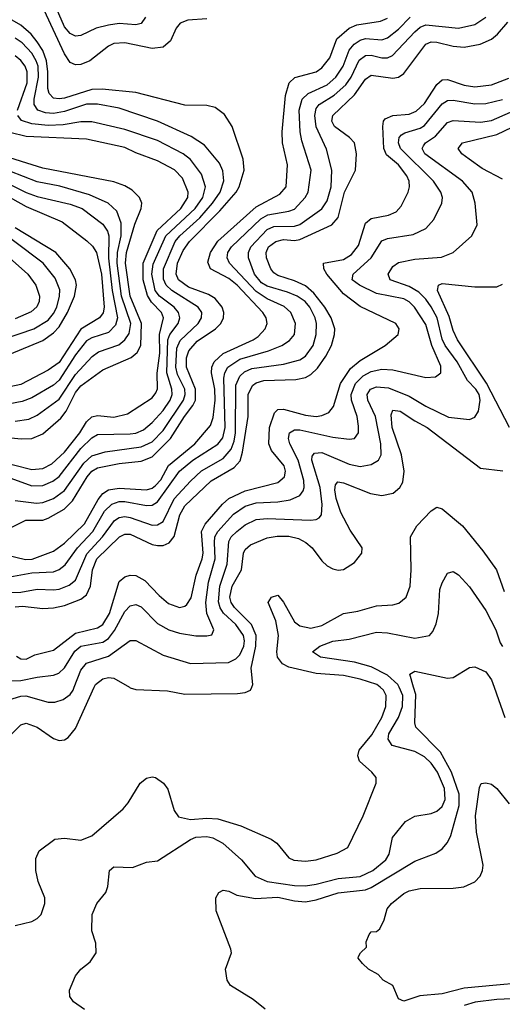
# Model space of a CAD drawing. Header units: inches. Extents: x 990535 to 1117859, y 769386 to 892122.
# Tile 371 of 656: x 1087146 to 1088910, y 788841 to 792440. Entities that reach past the tile are written whole.
import ezdxf

# ---------------------------------------------------------------- set-up
doc = ezdxf.new("R2010")
doc.units = ezdxf.units.IN
doc.header["$MEASUREMENT"] = 0
doc.layers.add('B0788', color=7, linetype='Continuous')
doc.layers.add('B0789', color=7, linetype='Continuous')

msp = doc.modelspace()

# ---------------------------------------------------------------- linework, layer by layer
at = {"layer": 'B0788', "color": 5}
for points, elevation in [([(1087090, 789802.9), (1087150, 789862.8), (1087170, 789869.3), (1087210, 789854.8), (1087270, 789812.9), (1087290, 789805.4), (1087310, 789808.2), (1087323.4, 789816.6), (1087350, 789849.2), (1087418.8, 790000)], 2820), ([(1087090, 789949.7), (1087150, 789968), (1087168.9, 789968.9), (1087250, 789946.1), (1087274.1, 789945.9), (1087304.8, 789955.2), (1087330, 789974.4), (1087341.2, 789990), (1087345.2, 790000)], 2840), ([(1087129.6, 789130), (1087190, 789144), (1087210, 789155.2), (1087224.1, 789170), (1087238.3, 789210), (1087237.5, 789230), (1087213.2, 789290), (1087205, 789330), (1087205.1, 789374.9), (1087217.2, 789402.8), (1087274.6, 789445.4), (1087310, 789448.8), (1087370, 789441.4), (1087410, 789457), (1087524.3, 789555.7), (1087542.5, 789577.5), (1087586.6, 789650), (1087610, 789667.8), (1087630, 789672.8), (1087642, 789670), (1087671.3, 789650), (1087687.4, 789627.4), (1087711.1, 789550), (1087726.9, 789526.9), (1087770, 789516.8), (1087830, 789522.1), (1087870, 789519.9), (1087954.1, 789494.1), (1088065, 789445), (1088085.2, 789430), (1088130, 789377.3), (1088148.4, 789368.4), (1088190, 789364.1), (1088230, 789369.5), (1088306.6, 789393.4), (1088345.5, 789414.5), (1088401.9, 789530), (1088448.4, 789650), (1088448.2, 789670), (1088432.8, 789690), (1088388.2, 789730), (1088382, 789750), (1088386.1, 789770), (1088433.2, 789826.8), (1088469.9, 789889.9), (1088484.6, 789930), (1088485.1, 789970), (1088475.6, 789990), (1088463.4, 790000)], 2780), ([(1087382.8, 788822.8), (1087342.8, 788850), (1087329.8, 788870), (1087327.5, 788892.5), (1087350, 788946), (1087369.5, 788970), (1087403.9, 788996.1), (1087425.1, 789030), (1087424.4, 789064.4), (1087409.4, 789110), (1087411.3, 789170), (1087428.4, 789210), (1087460.5, 789250), (1087468.3, 789271.7), (1087474, 789330), (1087490, 789344), (1087558, 789342), (1087610, 789361.2), (1087650, 789366.2), (1087770, 789443.4), (1087790, 789451.8), (1087830, 789455), (1087851.4, 789450), (1087888.1, 789430), (1087956.2, 789370), (1088006.5, 789310), (1088050.4, 789290.4), (1088150, 789276), (1088190, 789274.8), (1088230, 789280.4), (1088310, 789301.5), (1088390, 789308.4), (1088436.9, 789330), (1088483.9, 789370), (1088495.8, 789390), (1088508.8, 789451.2), (1088555.6, 789510), (1088590, 789528.7), (1088650, 789539.1), (1088670, 789546.9), (1088690, 789565), (1088700.6, 789590), (1088698.7, 789630), (1088673.5, 789690), (1088650, 789722.3), (1088625.4, 789745.4), (1088590, 789765.1), (1088507, 789787), (1088492.8, 789810), (1088495.7, 789830), (1088530.2, 789890), (1088545.3, 789930), (1088546.3, 789970), (1088532.4, 790000)], 2760), ([(1087547.4, 790000), (1087550, 789998.5), (1087570, 789992.6), (1087686.7, 789986.7), (1087750, 789975.1), (1087942.2, 789977.8), (1087970, 789981.3), (1087989.8, 789990.2), (1087993.9, 790000)], 2820), ([(1088043.7, 788823.7), (1087999.1, 788859.1), (1087916, 788910), (1087903.7, 788930), (1087898.4, 788970), (1087919.5, 789030), (1087917.5, 789042.5), (1087863.5, 789183.5), (1087863.1, 789230), (1087873.6, 789250), (1087890, 789259.1), (1087910, 789255.2), (1087940.1, 789240.1), (1088007.9, 789227.9), (1088090, 789232.5), (1088150, 789219.2), (1088190, 789216.2), (1088230, 789222.7), (1088310, 789248.3), (1088410, 789260.3), (1088431.1, 789268.9), (1088590, 789364.5), (1088666.6, 789393.4), (1088690, 789409.2), (1088710, 789432.6), (1088721.4, 789458.6), (1088752.1, 789567.9), (1088751.9, 789610), (1088723.9, 789690), (1088683.6, 789763.6), (1088593.8, 789853.8), (1088590.3, 789870), (1088593.2, 789973.2), (1088585.5, 790000)], 2740), ([(1088879.7, 790000), (1088918.7, 789890)], 2740), ([(1088970, 788918.6), (1088888.2, 788911.8), (1088770, 788899.9), (1088690, 788879.4), (1088608.1, 788871.9), (1088550, 788852.8), (1088530, 788860.9), (1088509.8, 788909.8), (1088474, 788930), (1088455.8, 788950), (1088421.3, 788970), (1088398.9, 788990), (1088383.6, 789010), (1088384.2, 789015.8), (1088392, 789030), (1088414, 789050), (1088412.3, 789070), (1088422.9, 789097.1), (1088430, 789106), (1088450, 789107.3), (1088462.5, 789117.5), (1088478, 789150), (1088489.5, 789190), (1088505.1, 789210), (1088550, 789246.7), (1088570, 789255.8), (1088610, 789264.4), (1088730, 789265.5), (1088768.7, 789271.3), (1088810, 789289.3), (1088828.9, 789310), (1088837.4, 789330), (1088839.6, 789350), (1088815.8, 789470), (1088811.7, 789530), (1088826.5, 789633.5), (1088832.1, 789647.9), (1088849.5, 789650.5), (1088870, 789645.7), (1088890, 789630.3), (1088934.3, 789574.3)], 2720), ([(1088970, 788862.4), (1088890, 788858.6), (1088810.7, 788849.3), (1088770, 788837.6)], 2740)]:
    msp.add_lwpolyline(points, dxfattribs=dict(at, elevation=elevation))
at = {"layer": 'B0789', "color": 5}
for points, elevation in [([(1087605.9, 792450), (1087590, 792426.7), (1087570, 792421.3), (1087510, 792425.9), (1087470, 792420.7), (1087425.6, 792410), (1087370, 792382.7), (1087350, 792380.5), (1087330, 792389.9), (1087310, 792413.7), (1087259.3, 792530)], 2960), ([(1087830, 792443.2), (1087760.9, 792439.1), (1087732.5, 792427.5), (1087717.3, 792410), (1087697.5, 792362.5), (1087670, 792340.1), (1087630, 792335.3), (1087530, 792356.3), (1087490, 792353.9), (1087470, 792343.8), (1087401.9, 792290), (1087370, 792276.2), (1087350, 792275), (1087330, 792284.4), (1087310, 792315.6), (1087235.2, 792475.2)], 2980), ([(1087070, 790490.7), (1087167.3, 790467.3), (1087191.4, 790468.6), (1087270, 790497.6), (1087310, 790527.1), (1087382.6, 790597.4), (1087433.1, 790686.9), (1087450, 790708.4), (1087470, 790722.5), (1087510, 790728.2), (1087610, 790722.3), (1087630, 790727.4), (1087642.8, 790737.2), (1087661.3, 790758.7), (1087690, 790810.8), (1087785.9, 790890), (1087843.2, 790956.8), (1087853.2, 790986.8), (1087860.8, 791050), (1087858.9, 791090), (1087847.6, 791150), (1087848.5, 791170), (1087856.2, 791190), (1087890, 791219.8), (1087999.2, 791270), (1088017.5, 791282.5), (1088043.2, 791310), (1088050.4, 791330), (1088047.4, 791350), (1088034.2, 791370), (1087941, 791470), (1087910, 791494.5), (1087843.4, 791530), (1087833.6, 791553.6), (1087843.7, 791590), (1087870, 791630.6), (1088010, 791755.9), (1088097, 791803), (1088119.9, 791830), (1088124.8, 791910), (1088106.6, 791990), (1088105.2, 792030), (1088117.2, 792162.8), (1088130.9, 792209.1), (1088151.4, 792228.6), (1088229.8, 792250), (1088250, 792264.7), (1088279.4, 792300.6), (1088304.8, 792370), (1088350, 792409.7), (1088378.2, 792421.8), (1088465.1, 792434.9), (1088490, 792446)], 2980), ([(1087090, 790346.3), (1087150, 790348.3), (1087210, 790359), (1087270, 790355.8), (1087290, 790358.7), (1087326.4, 790373.6), (1087350, 790392.3), (1087391.6, 790488.4), (1087448.9, 790550), (1087492.1, 790610), (1087510, 790620.9), (1087530, 790624.2), (1087550, 790621.3), (1087630, 790593), (1087650, 790594.3), (1087670, 790606.1), (1087710.8, 790689.2), (1087770, 790754), (1087810, 790791), (1087890, 790836.6), (1087918.9, 790870), (1087930, 790900.2), (1087934.8, 790930), (1087936.1, 791103.9), (1087950, 791137.5), (1087967.1, 791152.9), (1087994.7, 791165.3), (1088110, 791181), (1088170, 791197.3), (1088190.4, 791210), (1088218.3, 791250), (1088229.6, 791290), (1088230.6, 791330), (1088226.1, 791350), (1088206.2, 791390), (1088189.9, 791410), (1088159.9, 791430), (1088124.9, 791444.9), (1088050, 791466.3), (1088030, 791478.8), (1088004.3, 791510), (1087982.1, 791570), (1087982.4, 791590), (1087990.6, 791610), (1088050, 791673.5), (1088075.2, 791684.8), (1088150, 791685.5), (1088170, 791692.2), (1088250, 791749.1), (1088270, 791777.7), (1088284.8, 791830), (1088287.3, 791890), (1088267.1, 791967.1), (1088229, 792049), (1088224.7, 792090), (1088230, 792115.6), (1088240.6, 792130), (1088295.2, 792164.8), (1088337.6, 792202.4), (1088357.4, 792230), (1088387.1, 792292.9), (1088410, 792310), (1088430, 792311.3), (1088470, 792300.4), (1088490, 792300.9), (1088509.1, 792310), (1088590, 792396.2), (1088610, 792413.3), (1088630, 792421.1), (1088750, 792409), (1088810, 792422.5), (1088849.9, 792450.1)], 2940), ([(1087110, 790403.7), (1087190, 790418.4), (1087270, 790422.3), (1087290, 790430.1), (1087312.5, 790447.5), (1087357.1, 790510), (1087413, 790570), (1087456.2, 790643.8), (1087482.5, 790670), (1087510, 790679.7), (1087530, 790679.8), (1087610, 790664.4), (1087630, 790666), (1087650, 790678.1), (1087730, 790790.4), (1087779.1, 790830), (1087870, 790889), (1087888.6, 790911.4), (1087896.8, 790950), (1087892.1, 791130), (1087895.5, 791150), (1087906.3, 791170), (1087950, 791199.1), (1088055.5, 791230), (1088104.6, 791250), (1088132.4, 791267.6), (1088149.9, 791290), (1088154.6, 791330), (1088136.9, 791370), (1088112.5, 791392.5), (1088050, 791420.1), (1088010, 791447.1), (1087912.4, 791550), (1087903.8, 791570), (1087906.2, 791590), (1087919.6, 791610), (1088027.3, 791712.7), (1088053.3, 791726.7), (1088130, 791740.1), (1088150, 791748.2), (1088189.4, 791790), (1088199.9, 791810), (1088211.2, 791890), (1088177, 791997), (1088170.9, 792030), (1088167.2, 792110), (1088177.9, 792150), (1088200.2, 792170), (1088270, 792202), (1088301.9, 792230), (1088327.9, 792270), (1088350.7, 792329.3), (1088369, 792351), (1088390, 792365.4), (1088410, 792371.2), (1088470, 792366.8), (1088490, 792373.7), (1088530, 792405.5), (1088573.4, 792450)], 2960), ([(1087110, 790582.2), (1087168.7, 790611.3), (1087230, 790611.6), (1087250, 790618.5), (1087308.7, 790651.3), (1087338.8, 790681.2), (1087392.9, 790770), (1087410, 790789.8), (1087430, 790802.1), (1087510, 790818.3), (1087590, 790826.4), (1087630, 790842.8), (1087696.8, 790910), (1087747.9, 790990), (1087779.1, 791030), (1087788.5, 791050), (1087788.6, 791090), (1087755.3, 791170), (1087755.6, 791204.4), (1087763.8, 791230), (1087794.9, 791265.1), (1087861.6, 791310), (1087880.9, 791330), (1087891, 791350), (1087892.3, 791370), (1087885.9, 791390), (1087860.9, 791420.9), (1087836.1, 791436.1), (1087763.1, 791463.1), (1087727, 791490), (1087717.9, 791510), (1087722.8, 791550), (1087743.5, 791596.5), (1087766.7, 791630), (1087877.7, 791742.3), (1087936.7, 791810), (1087947.9, 791830), (1087966.6, 791890), (1087962.8, 791930), (1087922.7, 792050), (1087894.1, 792094.1), (1087860, 792120), (1087830, 792126.2), (1087750, 792128.5), (1087570, 792174.7), (1087446.9, 792186.9), (1087410, 792185), (1087310, 792153.3), (1087290, 792150.5), (1087270, 792153.8), (1087253.4, 792170), (1087248.5, 792188.5), (1087249.3, 792250), (1087244.6, 792290), (1087230, 792327.9), (1087210, 792359.9), (1087187.8, 792387.8), (1087150, 792420.6), (1087110, 792443.4)], 3020), ([(1087130, 790294.5), (1087156.1, 790296.1), (1087230, 790288.2), (1087270, 790290.7), (1087310, 790299.4), (1087370, 790322.4), (1087390, 790337.8), (1087405, 790370), (1087411.9, 790430), (1087427.7, 790470), (1087510.2, 790549.8), (1087530, 790560.2), (1087550, 790560.1), (1087630, 790521.8), (1087650, 790517.9), (1087670, 790518.7), (1087691.8, 790528.2), (1087710, 790550.8), (1087730.8, 790630), (1087750, 790663.6), (1087845.4, 790754.6), (1087930, 790804.1), (1087951.9, 790828.1), (1087960.8, 790859.2), (1087981, 790990), (1087981.6, 791070), (1087997.2, 791102.8), (1088010, 791113.2), (1088038.4, 791121.6), (1088155.2, 791124.8), (1088190, 791132.3), (1088210, 791143.4), (1088233.9, 791166.1), (1088264.7, 791210), (1088285.6, 791250), (1088297.1, 791290), (1088297.6, 791310), (1088284.7, 791350), (1088261.3, 791390), (1088221.2, 791441.2), (1088190, 791467.2), (1088150, 791485.7), (1088090, 791505.3), (1088075, 791515), (1088063.8, 791530), (1088047.9, 791570), (1088047.2, 791590), (1088055.8, 791610), (1088081.9, 791630), (1088110, 791636.4), (1088150, 791633.5), (1088170, 791637.4), (1088287.1, 791690), (1088310, 791717.2), (1088333.2, 791810), (1088373.7, 791890), (1088377.1, 791950), (1088369.4, 791990), (1088351.6, 792010), (1088296.6, 792050), (1088287.1, 792070), (1088290.4, 792090), (1088370, 792165.3), (1088410, 792223.4), (1088430, 792238.2), (1088510, 792227), (1088530, 792229.7), (1088550, 792243.6), (1088630, 792350.9), (1088650, 792359.2), (1088670, 792358.1), (1088730, 792343.3), (1088770, 792340.2), (1088829.4, 792350.6), (1088870, 792369.6), (1088892.8, 792387.2), (1088930, 792430.8)], 2920), ([(1087130, 790682.7), (1087207.2, 790672.8), (1087230, 790675.2), (1087270, 790690.1), (1087310, 790719.2), (1087380.5, 790819.5), (1087410, 790846.5), (1087458.8, 790861.3), (1087590, 790879), (1087630, 790897.4), (1087670, 790938.3), (1087744.4, 791050), (1087751, 791070), (1087749.3, 791090), (1087723.1, 791143.1), (1087716.7, 791170), (1087720.4, 791239.6), (1087732.2, 791267.8), (1087798.1, 791330), (1087810.4, 791350.4), (1087811.3, 791370), (1087798.8, 791390), (1087702.3, 791450), (1087680.8, 791470), (1087671.7, 791491.7), (1087671.1, 791530), (1087714.6, 791630), (1087730.8, 791650), (1087803.8, 791716.2), (1087850.9, 791770), (1087878.8, 791810), (1087891.7, 791851.7), (1087887.9, 791887.9), (1087876.3, 791916.3), (1087821.5, 791981.5), (1087773.3, 792013.3), (1087650, 792069.6), (1087510, 792117.4), (1087430, 792131.2), (1087390, 792131), (1087310, 792105.2), (1087270, 792097.4), (1087239.9, 792099.9), (1087212.5, 792110), (1087198.9, 792130), (1087198.9, 792150), (1087215, 792230), (1087213.2, 792270), (1087206.7, 792290), (1087190, 792318.3), (1087155.2, 792355.2), (1087130, 792372.8)], 3040), ([(1087137.8, 792110), (1087173, 792210), (1087173.4, 792250), (1087166, 792270), (1087150, 792291.6), (1087130, 792308.6)], 3060), ([(1087134, 790114), (1087150, 790104.4), (1087170, 790103.2), (1087201.1, 790118.9), (1087270, 790135.9), (1087350, 790197.4), (1087430, 790217.2), (1087450, 790229.1), (1087474.8, 790270), (1087510, 790387), (1087530, 790404.2), (1087549.9, 790410.1), (1087570, 790408.2), (1087603.5, 790390), (1087655.2, 790335.2), (1087690, 790306.5), (1087730, 790291.8), (1087750, 790296.4), (1087757.4, 790302.6), (1087773.1, 790326.9), (1087790.8, 790410), (1087812.8, 790470), (1087816, 790490), (1087810.7, 790569.3), (1087823.9, 790596.1), (1087887.1, 790670), (1087910, 790690.6), (1087970, 790717.8), (1088090, 790748.8), (1088113.5, 790770), (1088117.1, 790790), (1088112.1, 790810), (1088065.8, 790865.8), (1088056.4, 790890), (1088059.3, 790950), (1088076.7, 791003.3), (1088090, 791015.8), (1088110, 791016.6), (1088190, 790994.7), (1088230, 790990.1), (1088250, 790993.1), (1088275.5, 791004.5), (1088292.9, 791027.1), (1088318.6, 791110), (1088355.2, 791164.8), (1088390, 791195.2), (1088482.2, 791250), (1088529.7, 791290), (1088532.3, 791310), (1088521, 791330), (1088390, 791391.8), (1088330, 791438.3), (1088268.8, 791510), (1088257.4, 791530), (1088256.5, 791550), (1088330, 791563.4), (1088358.2, 791581.8), (1088384.8, 791615.2), (1088410, 791696.6), (1088430, 791713.7), (1088494, 791726), (1088521.5, 791738.5), (1088540.7, 791759.3), (1088565.2, 791810), (1088571, 791830), (1088569.4, 791850), (1088560.9, 791870), (1088530.3, 791910), (1088486.7, 791946.7), (1088476.9, 791970), (1088473.4, 792050), (1088475.9, 792070), (1088482.1, 792077.9), (1088509.9, 792090.1), (1088570, 792095.6), (1088594.5, 792105.5), (1088625.9, 792134.1), (1088670, 792203.4), (1088690, 792220.1), (1088710, 792221.7), (1088770, 792200.9), (1088810, 792194.6), (1088870, 792202.5), (1088933.6, 792226.4)], 2880), ([(1087070, 790024.2), (1087150, 790024.4), (1087210, 790037.7), (1087270, 790044), (1087288.6, 790051.4), (1087310, 790070.7), (1087347.6, 790132.4), (1087369, 790150), (1087450, 790165.4), (1087470, 790178.7), (1087492.7, 790207.3), (1087530, 790277.3), (1087550, 790297.8), (1087570, 790303.1), (1087590, 790293.7), (1087650, 790233.9), (1087690.7, 790210.7), (1087730, 790198.3), (1087790, 790188.1), (1087830, 790187.8), (1087847.9, 790192.1), (1087855.9, 790210), (1087830.4, 790270.4), (1087826.8, 790310), (1087836.2, 790383.8), (1087860.4, 790470), (1087857.5, 790530), (1087859.7, 790550), (1087869.7, 790570), (1087927.4, 790632.6), (1087970, 790661.7), (1088010, 790674.9), (1088090, 790677.9), (1088134.7, 790685.3), (1088170, 790701.5), (1088182, 790718), (1088185.9, 790730), (1088184, 790756), (1088164.2, 790830), (1088133.8, 790890), (1088128.8, 790910), (1088131.9, 790930), (1088150, 790941.2), (1088170, 790941.3), (1088290, 790914.4), (1088350, 790907.4), (1088369.9, 790910.1), (1088383.9, 790930), (1088384.8, 790955.2), (1088379.2, 790990), (1088358.4, 791050), (1088357.6, 791070), (1088373.2, 791110), (1088401.1, 791138.9), (1088430, 791154.7), (1088470, 791162.6), (1088510, 791161.1), (1088630, 791132.6), (1088665.3, 791134.7), (1088685.3, 791150), (1088685.5, 791174.5), (1088652.7, 791250), (1088630, 791325.8), (1088589.5, 791390), (1088570, 791408.7), (1088550, 791420.1), (1088450, 791439.6), (1088388.1, 791470), (1088361.7, 791490), (1088364.6, 791510), (1088430.8, 791570), (1088470, 791632.4), (1088490, 791640.5), (1088584.3, 791655.7), (1088630, 791677.7), (1088659.6, 791710), (1088689.1, 791770), (1088691.1, 791790), (1088684.9, 791810), (1088658.3, 791850), (1088537.9, 791970), (1088529.9, 791990), (1088533.1, 792010), (1088540.8, 792019.2), (1088553, 792027), (1088610, 792043.4), (1088625.9, 792054.1), (1088690, 792132.3), (1088710, 792145.2), (1088730, 792146.4), (1088810, 792133.3), (1088850, 792134.1), (1088910, 792148.8)], 2860), ([(1087345.2, 790000), (1087370, 790062.3), (1087390, 790088.7), (1087470, 790113.8), (1087550, 790170.8), (1087570, 790170.9), (1087670, 790118), (1087770, 790087.6), (1087909.5, 790090.5), (1087935.8, 790104.2), (1087950, 790119.2), (1087964.8, 790150), (1087967.3, 790170), (1087963.4, 790190), (1087935.4, 790230), (1087891, 790271), (1087878.6, 790290), (1087872.7, 790312.7), (1087877.1, 790370), (1087904.5, 790450), (1087910, 790533.4), (1087918.8, 790550), (1087939.1, 790570), (1087970, 790593.7), (1088010, 790613.9), (1088050, 790617.5), (1088208.5, 790611.5), (1088230, 790613.6), (1088239.9, 790620.1), (1088248.9, 790631.1), (1088252, 790668), (1088243.6, 790730), (1088213.3, 790830), (1088215.3, 790844.7), (1088223.5, 790856.5), (1088250, 790858.3), (1088350, 790815.3), (1088390, 790806.9), (1088430, 790814.1), (1088457.9, 790830), (1088467.5, 790850), (1088466.2, 790890), (1088446.3, 790990), (1088417.9, 791050), (1088415.8, 791070), (1088427.9, 791090), (1088450, 791098.9), (1088494.4, 791094.4), (1088570, 791064.8), (1088630, 791027.3), (1088712.9, 790987.1), (1088790, 790978.9), (1088810, 790987.9), (1088823, 791010), (1088829, 791050), (1088824.7, 791070), (1088812.9, 791090), (1088782.1, 791122.1), (1088744.9, 791190), (1088700.6, 791250), (1088690, 791273.2), (1088671.7, 791350), (1088650, 791390.7), (1088630, 791419.2), (1088604.7, 791444.7), (1088570, 791465), (1088500.3, 791490), (1088492.7, 791510), (1088510, 791537.7), (1088530, 791552.3), (1088590, 791564.6), (1088687.1, 791572.9), (1088730, 791589.4), (1088798.7, 791650), (1088818.2, 791690), (1088810.6, 791770), (1088799.2, 791810), (1088764, 791850), (1088626.8, 791950), (1088616.6, 791970), (1088621.2, 791978.8), (1088628.7, 791990), (1088665.2, 792014.8), (1088710, 792064.2), (1088730, 792072.5), (1088830, 792066.3), (1088870, 792071.6), (1088990, 792124.7)], 2840), ([(1087100.7, 790770), (1087190, 790736.8), (1087230, 790738.1), (1087266.6, 790753.4), (1087290, 790770.8), (1087370, 790872.5), (1087410, 790911.6), (1087430, 790924.5), (1087550, 790926.9), (1087570.4, 790929.6), (1087598.5, 790941.5), (1087630, 790968), (1087670, 791012.3), (1087696.4, 791050), (1087703.5, 791070), (1087702.3, 791090), (1087683.6, 791150), (1087688, 791270), (1087694.6, 791290), (1087724.8, 791330), (1087731, 791350), (1087726.4, 791370), (1087710.7, 791390), (1087656.4, 791430), (1087641.6, 791450), (1087628.4, 791510), (1087633.4, 791546.6), (1087680.7, 791650), (1087787.8, 791750), (1087815.4, 791790), (1087825.6, 791830), (1087810, 791876.3), (1087770, 791929.9), (1087743.4, 791950), (1087650, 791999.1), (1087530, 792039.6), (1087410, 792066.8), (1087370, 792067.2), (1087304.5, 792055.5), (1087250, 792053.1), (1087190, 792059.2), (1087152.5, 792072.5), (1087138.9, 792090)], 3060), ([(1088910, 791857.5), (1088836.5, 791896.5), (1088788.1, 791930), (1088761.8, 791950), (1088748.9, 791970), (1088764, 791990), (1088890, 792020.2), (1089004.8, 792075.2)], 2820), ([(1087055.6, 790830), (1087190, 790796.4), (1087230, 790800.4), (1087263.3, 790816.7), (1087310, 790859.6), (1087366.2, 790930), (1087390, 790970.1), (1087410, 790988.3), (1087430, 790993), (1087490, 790987.9), (1087539.7, 791000.3), (1087630, 791058.3), (1087644, 791076), (1087649.3, 791090.7), (1087648.8, 791148.8), (1087658.2, 791221.8), (1087657.2, 791290), (1087671, 791350), (1087664.2, 791370), (1087627.6, 791407.6), (1087612.8, 791432.8), (1087597.7, 791490), (1087596.7, 791550), (1087648.2, 791670), (1087735.2, 791750), (1087760.3, 791790), (1087761.8, 791810), (1087740.8, 791860.8), (1087712.1, 791892.1), (1087650, 791924.5), (1087570, 791953.8), (1087530, 791973.8), (1087390, 792003.3), (1087170, 792013.7), (1087110, 792027.9)], 3080), ([(1087090, 790914.1), (1087151.4, 790908.6), (1087190, 790910.1), (1087230, 790926.4), (1087295.8, 790984.2), (1087316.3, 791010), (1087350, 791077.8), (1087370, 791102.1), (1087450, 791160.7), (1087553.9, 791206.1), (1087575.7, 791224.3), (1087589, 791250), (1087591.3, 791330), (1087549.2, 791430), (1087532.4, 791550), (1087536.8, 791590), (1087566.5, 791693.5), (1087589.9, 791750), (1087592.5, 791770), (1087584.3, 791790), (1087556.8, 791816.8), (1087530, 791833.7), (1087490, 791847.9), (1087230, 791897.7), (1087070, 791947.2)], 3120), ([(1086930, 791891.4), (1087170, 791757.4), (1087301.1, 791701.1), (1087391.6, 791631.6), (1087412.3, 791612.3), (1087427.1, 791590), (1087445.4, 791510), (1087455.2, 791390), (1087451, 791369), (1087437.6, 791350), (1087370, 791309.2), (1087290, 791187.6), (1087250, 791159.4), (1087150, 791106.6), (1087110, 791098.1)], 3180), ([(1087010, 791887.6), (1087170, 791808.9), (1087210, 791793.5), (1087330, 791765.7), (1087374.1, 791750), (1087450, 791692.7), (1087467.3, 791667.3), (1087471.2, 791650), (1087470.8, 791569.2), (1087483.9, 791450), (1087503.6, 791350), (1087495.8, 791324.2), (1087470, 791297.5), (1087410, 791277.6), (1087390, 791266.3), (1087350, 791214.8), (1087290, 791123.3), (1087270, 791105), (1087190, 791058.2), (1087155.6, 791044.4), (1087110, 791036.1)], 3160), ([(1087130, 790972.8), (1087179.2, 790980.8), (1087210, 790994.9), (1087290, 791053.1), (1087350, 791143.4), (1087410.4, 791209.6), (1087434.2, 791225.8), (1087508.1, 791251.9), (1087530.4, 791269.6), (1087546.1, 791293.9), (1087551.8, 791330), (1087518.7, 791430), (1087502.6, 791550), (1087503.2, 791590), (1087516.4, 791650), (1087516.4, 791696.4), (1087500.7, 791740.7), (1087469.7, 791769.7), (1087400.6, 791800.6), (1087292.2, 791832.2), (1087210, 791848), (1087110, 791886.3)], 3140), ([(1087090, 791274), (1087198.1, 791310), (1087250, 791342.3), (1087270, 791366), (1087281.9, 791390), (1087292.1, 791430), (1087292.4, 791452.4), (1087275.9, 791495.9), (1087232.2, 791550), (1087019.2, 791710)], 3240), ([(1087110, 791217.9), (1087230, 791267.8), (1087270, 791295.5), (1087290, 791317.7), (1087320.6, 791370), (1087346.6, 791430), (1087354.1, 791470), (1087350, 791490), (1087328.9, 791530), (1087277.8, 791590), (1087130, 791679.7)], 3220), ([(1087030, 791639.9), (1087175.7, 791510), (1087204.8, 791470), (1087218.1, 791430), (1087217.5, 791410), (1087209.2, 791390.8), (1087187.8, 791372.2), (1087130, 791347.4)], 3260), ([(1088935.7, 790950), (1088852.4, 791112.4), (1088745.7, 791270), (1088730, 791304.2), (1088715.4, 791355.4), (1088672.9, 791450), (1088676.8, 791470), (1088690, 791476.1), (1088810, 791463.5), (1088890, 791463.6), (1088910, 791473.7)], 2820), ([(1087993.9, 790000), (1087998, 790010), (1087992.3, 790070), (1088009.4, 790150), (1088010.6, 790190), (1087993.7, 790230), (1087931.3, 790291.3), (1087918.4, 790310), (1087914, 790330), (1087923, 790370), (1087956.1, 790430), (1087963.7, 790490), (1087970, 790503.5), (1087990, 790520.6), (1088050, 790546.6), (1088087.3, 790552.7), (1088130, 790552.5), (1088164.5, 790544.5), (1088192.2, 790530), (1088214.5, 790510), (1088250, 790462.6), (1088270, 790444.1), (1088290, 790433.4), (1088310, 790428.2), (1088330, 790430.9), (1088370, 790456.6), (1088396.8, 790490), (1088397.6, 790510), (1088354.2, 790574.2), (1088319.4, 790639.4), (1088302.2, 790690), (1088297.8, 790722.2), (1088300.1, 790739.9), (1088308.6, 790751.4), (1088330, 790747.4), (1088428, 790708), (1088470, 790701.6), (1088510.7, 790709.3), (1088534.7, 790730), (1088546.2, 790750), (1088551.3, 790790), (1088541.2, 790850), (1088507.5, 790950), (1088503.6, 790996.4), (1088510, 791013.3), (1088536.6, 791010), (1088590, 790973.7), (1088635.7, 790950), (1088830, 790800.8), (1088911.3, 790791.3)], 2820), ([(1088463.4, 790000), (1088451.2, 790010), (1088390.9, 790030), (1088330, 790042.8), (1088230, 790050.5), (1088130, 790074.1), (1088105.9, 790085.9), (1088088.6, 790110), (1088086.2, 790130), (1088091.3, 790190), (1088082.5, 790242.5), (1088054, 790310), (1088066.3, 790330), (1088090, 790336.5), (1088110, 790311.2), (1088150, 790239.2), (1088170, 790224.2), (1088210, 790216.2), (1088250, 790226), (1088330, 790270.3), (1088381.8, 790278.2), (1088450, 790297.6), (1088510, 790301.3), (1088532.2, 790307.8), (1088558.4, 790330), (1088573.4, 790370), (1088577.3, 790430), (1088574, 790550), (1088596.9, 790590), (1088650, 790644.8), (1088670, 790658.2), (1088690, 790652.1), (1088763.8, 790590), (1088838.9, 790498.9), (1088888.9, 790430), (1088916.3, 790350)], 2780), ([(1088532.4, 790000), (1088527.8, 790010), (1088490, 790045), (1088430, 790075.1), (1088370, 790092.5), (1088245.1, 790110), (1088215.8, 790130), (1088242.4, 790150), (1088290, 790168.8), (1088350, 790176.4), (1088450, 790201.9), (1088490, 790199.2), (1088590, 790179.2), (1088643.5, 790190), (1088656.4, 790203.6), (1088668.3, 790231.7), (1088676.7, 790270), (1088681.9, 790358.1), (1088690, 790382.4), (1088710, 790417.6), (1088730, 790423.1), (1088750, 790411.5), (1088790, 790367.1), (1088850, 790280.3), (1088886.3, 790210), (1088902.3, 790162.3), (1088910, 790149.5)], 2760), ([(1088585.5, 790000), (1088571.5, 790048.5), (1088590, 790059.3), (1088710, 790034), (1088730, 790035.8), (1088790, 790072.8), (1088810, 790075.3), (1088850, 790056.9), (1088870, 790027.4), (1088879.7, 790000)], 2740), ([(1087418.8, 790000), (1087423.4, 790010), (1087450, 790031.6), (1087470, 790035.8), (1087490, 790033.1), (1087547.4, 790000)], 2820)]:
    msp.add_lwpolyline(points, dxfattribs=dict(at, elevation=elevation))

doc.saveas('drawing.dxf')
